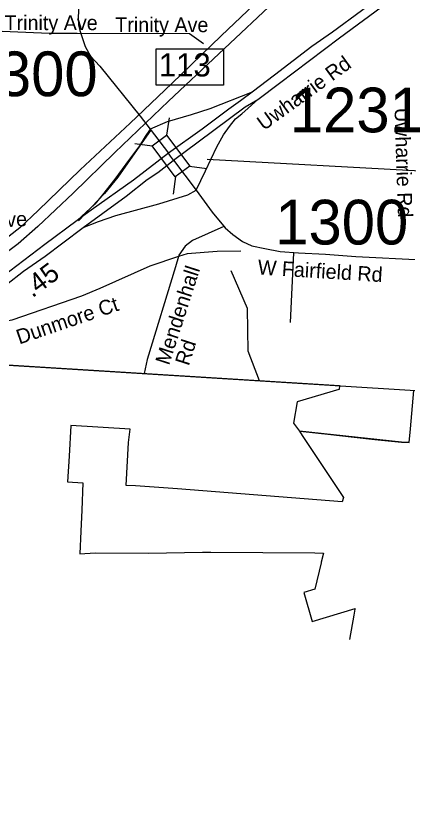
# Model space of a CAD drawing. Extents: x 1662474 to 1856135, y 779280 to 917889.
# Drawn here: x 1698825 to 1701349, y 788215 to 793367 of the extents above; entities that cross this region are included whole.
import ezdxf

# ---------------------------------------------------------------- set-up
doc = ezdxf.new("R2010")
doc.units = 0
for name, color, linetype in [('Cogo Default Point CELL', 7, 'Continuous'), ('Exist Boundary Political City Limit New', 7, 'Continuous'), ('Exist Boundary Political CountyLine', 7, 'Continuous'), ('Exist Hydrographic Misc Water Feature', 7, 'Continuous'), ('Exist Road Non-System Type 51', 7, 'Continuous'), ('Exist Road Non-System Type 51 Label', 7, 'Continuous'), ('Exist Road Primary Interstate Divided Center Attributed', 7, 'Continuous'), ('Exist Road Primary Interstate Interchange CELL', 7, 'Continuous'), ('Exist Road Primary Interstate Mileage Hundredths English Label', 7, 'Continuous'), ('Exist Road Primary Interstate Ramp 1 Lane Attributed', 7, 'Continuous'), ('Exist Road Secondary Structure Standard Bridge CELL', 7, 'Continuous'), ('Exist Road Secondary Structure Standard Bridge Number Label', 7, 'Continuous'), ('Exist Road Secondary Type 51 Attributed', 7, 'Continuous'), ('Exist Road Secondary Type 51 Label', 7, 'Continuous'), ('Exist Utilities Electrical Transmission Line', 7, 'Continuous'), ('Map Preparation Boundary City Limit Buffer Line', 7, 'Continuous')]:
    doc.layers.add(name, color=color, linetype=linetype)

msp = doc.modelspace()

# ---------------------------------------------------------------- linework, layer by layer
at = {"layer": 'Exist Boundary Political City Limit New'}
for points in [[(1697460, 791201.2), (1700908.6, 790986.9), (1700905.6, 790961.5), (1700903.5, 790961.6), (1700635.9, 790882.4), (1700612.5, 790743.9), (1700651, 790693.2)], [(1700651, 790693.2), (1700654.2, 790692.9), (1700851.9, 790671.3), (1700889, 790667.2), (1701135.4, 790640.3), (1701307.2, 790621.5), (1701357.1, 790621.1), (1701364.8, 790709), (1701386.2, 790956.2)], [(1700651, 790693.2), (1700667.5, 790664.8), (1700839, 790408.1), (1700933.9, 790266.2), (1700924.8, 790237.8), (1699865.9, 790321.2), (1699594.6, 790341.2), (1699534.5, 790342.4), (1699548.9, 790619.4), (1699559.1, 790706.2), (1699179, 790729.8), (1699167.1, 790533), (1699157, 790366.8), (1699255.8, 790361.4), (1699247.9, 790184.5), (1699242, 790050.2), (1699235.4, 789903.4), (1699334, 789909.8), (1699677.1, 789908.6), (1700027, 789914.1), (1700080, 789913.3)], [(1701357.1, 790621.1), (1701307.2, 790621.5), (1700651, 790693.2)], [(1700080, 789913.3), (1700749.8, 789909), (1700804.6, 789908.6), (1700790.9, 789850.1), (1700790, 789846.1), (1700750.2, 789675.8), (1700678.6, 789654.9), (1700733, 789468.4)], [(1700733, 789468.4), (1701008.9, 789550.2), (1701008.1, 789546.7)], [(1701008.1, 789546.7), (1701000.6, 789508.2), (1700973.5, 789351.9)]]:
    msp.add_lwpolyline(points, dxfattribs=at)
at = {"layer": 'Exist Boundary Political CountyLine'}
msp.add_lwpolyline([(1690037.5, 791664.5), (1701364.2, 790957.5), (1714716, 790252.3), (1740499.2, 788706.5), (1750629.1, 788065.3), (1759370.2, 787540.1), (1762189.4, 787333), (1768414.3, 786933.6), (1776472.8, 786425.7), (1794607.1, 785397.2), (1814974.6, 784258.7), (1839558.3, 782880.6)], dxfattribs=at)
at = {"layer": 'Exist Hydrographic Misc Water Feature'}
msp.add_lwpolyline([(1700393.7, 791017.7), (1700320.9, 791207.9), (1700314.9, 791483.8), (1700209.9, 791725.5)], dxfattribs=at)
at = {"layer": 'Exist Road Non-System Type 51'}
msp.add_line((1700612.6, 791841.4), (1700590.8, 791393.2), dxfattribs=at)
for points in [[(1699219.6, 793254.2), (1699037.8, 793254.9), (1698582.4, 793273.1)], [(1700031.8, 793188.5), (1699941.4, 793251.8), (1699219.6, 793254.2)], [(1699691.1, 792629), (1699479.8, 792329), (1699394.5, 792224), (1699227.2, 792048.9)], [(1700162.9, 792011.9), (1699962.1, 791922.4), (1699914.9, 791885.2), (1699872.6, 791826.1), (1699870.6, 791817.9)], [(1700272.9, 791852.1), (1700120.1, 791850.5), (1699926.5, 791835.9), (1699870.6, 791817.9)], [(1699870.6, 791817.9), (1699685.9, 791757.1), (1699364, 791612.7), (1699246.4, 791563.7), (1698797.4, 791408.2), (1698727.9, 791393), (1698640.9, 791390.7)], [(1699870.6, 791817.9), (1699852.5, 791750.8), (1699669.8, 791154.8), (1699650.2, 791064.5)]]:
    msp.add_lwpolyline(points, dxfattribs=at)
at = {"layer": 'Exist Road Primary Interstate Divided Center Attributed'}
for points in [[(1700381.7, 792830.1), (1700522.6, 792935.7), (1700907.4, 793226.8), (1701330.4, 793540.5), (1701557.2, 793709.6), (1701883.2, 793948.4), (1702037, 794061.4), (1702197.8, 794175), (1702495.5, 794366.2), (1702639.7, 794446.7), (1702844.8, 794557.1), (1703184.9, 794739)], [(1702853.3, 794630.4), (1702750.9, 794569.7), (1702479, 794418), (1702226.1, 794261.6), (1702015.2, 794111.1), (1701830, 793976.6), (1701479.5, 793719.9), (1701237.6, 793540), (1700863.6, 793263), (1700730.9, 793171.6), (1700489.1, 792985.6), (1700346.4, 792876.8)], [(1700346.4, 792876.8), (1700271.1, 792821.7), (1700195.9, 792767.5), (1700023.5, 792639.4), (1699807.1, 792483)], [(1699839.4, 792438.1), (1699997.8, 792556.3), (1700301.3, 792782), (1700381.7, 792830.1)], [(1699807.1, 792483), (1699580.7, 792310.6), (1699308.8, 792117.5), (1699260.9, 792081.8), (1699219.1, 792051.2)], [(1699257.1, 792004.9), (1699383.9, 792098.1), (1699534.1, 792207), (1699670.2, 792314.5), (1699737.4, 792360.2), (1699815.2, 792419.3), (1699839.4, 792438.1)], [(1699219.1, 792051.2), (1699010.4, 791896.5), (1698691.7, 791656), (1698432.9, 791473.5), (1698320.2, 791401), (1698179.9, 791324.7), (1697969.6, 791230.9), (1697860.8, 791176.2)], [(1697980.4, 791168.7), (1698186.5, 791266.8), (1698330.4, 791342.6), (1698444.4, 791410), (1698554.4, 791485.8), (1698763, 791637), (1698872.7, 791723.4), (1699013.4, 791821.6), (1699127.4, 791907.4), (1699257.1, 792004.9)]]:
    msp.add_lwpolyline(points, dxfattribs=at)
at = {"layer": 'Exist Road Primary Interstate Interchange CELL'}
msp.add_lwpolyline([(1699727.1, 793156.2), (1700162, 793156.2), (1700162, 792923), (1699727.1, 792923)], close=True, dxfattribs=at)
at = {"layer": 'Exist Road Primary Interstate Ramp 1 Lane Attributed'}
for points in [[(1700346.4, 792876.8), (1700073, 792768.6), (1699952.2, 792731), (1699799.1, 792685.3), (1699689, 792639.6)], [(1699984.4, 792244.7), (1700046.2, 792370.9), (1700118.7, 792524.1), (1700161.6, 792602), (1700199.2, 792655.7), (1700239.5, 792704.1), (1700279.8, 792736.3), (1700381.7, 792830.1)], [(1699689, 792639.6), (1699656.8, 792591.2), (1699619.2, 792532.1), (1699554.8, 792446.2), (1699460.8, 792317.2), (1699382.9, 792215.1), (1699331.9, 792156), (1699219.1, 792051.2)], [(1699257.1, 792004.9), (1699357, 792044.4), (1699467.2, 792082.1), (1699745.4, 792158.7), (1699930.7, 792215.1), (1699984.4, 792244.7)]]:
    msp.add_lwpolyline(points, dxfattribs=at)
at = {"layer": 'Exist Road Secondary Structure Standard Bridge CELL'}
for p, q in [((1699811.4, 792711.5), (1699795.1, 792599.5)), ((1699590.3, 792546.5), (1699702.3, 792530.3)), ((1699942.9, 792400.5), (1700054.9, 792384.3)), ((1699852.2, 792332.9), (1699836, 792220.8))]:
    msp.add_line(p, q, dxfattribs=at)
msp.add_lwpolyline([(1699795.1, 792599.5), (1699943.4, 792400.9), (1699850.6, 792331.6), (1699702.3, 792530.3)], close=True, dxfattribs=at)
at = {"layer": 'Exist Road Secondary Structure Standard Bridge Number Label'}
msp.add_line((1700055.8, 792446.3), (1702450.8, 792314), dxfattribs=at)
at = {"layer": 'Exist Road Secondary Type 51 Attributed'}
for points in [[(1699351.2, 795502.4), (1699340.2, 795308.1), (1699335.2, 795150.8), (1699320.6, 794867.8), (1699279.8, 794298.9), (1699262.2, 793940.1), (1699238.9, 793630.9), (1699224.3, 793356.7), (1699227.2, 793310), (1699236, 793275), (1699270.1, 793171.6), (1699305.1, 793109.8), (1699364.1, 793045.3), (1699624.6, 792722.9), (1699689, 792639.6)], [(1699689, 792639.6), (1699807.1, 792483)], [(1699839.4, 792438.1), (1699820.6, 792465), (1699807.1, 792483)], [(1699839.4, 792438.1), (1699984.4, 792244.7)], [(1699984.4, 792244.7), (1700089.1, 792105), (1700172.4, 792002.9), (1700220.7, 791959.9), (1700282.5, 791914.2), (1700344.2, 791887.3), (1700428.4, 791869.5), (1700526.3, 791850.4), (1700644.4, 791841.4), (1700817.1, 791832.4), (1701014.5, 791819), (1701441.7, 791795.9)]]:
    msp.add_lwpolyline(points, dxfattribs=at)
at = {"layer": 'Exist Utilities Electrical Transmission Line'}
for points in [[(1704176.7, 796741.9), (1703861.4, 796548), (1703690.7, 796431), (1703099.6, 795902.8), (1701742.3, 794638.8), (1701249.7, 794222.9), (1701018.9, 794076.3), (1700799.5, 793859.5), (1700485.9, 793563.3), (1700145.8, 793239.3), (1699828.1, 792932.9), (1699560.7, 792676.4), (1699238.8, 792376.4), (1698967.3, 792115.7), (1698848.5, 792002.6), (1698780.1, 791948.8), (1698452.8, 791705), (1698238, 791554.1), (1697906.8, 791173.4)], [(1704303, 796746.1), (1703891.2, 796491.9), (1703732.7, 796382.9), (1703603.9, 796265.3), (1703350.3, 796026.9), (1703004.5, 795712.9), (1702646.5, 795380.8), (1702288.8, 795045.1), (1701898.4, 794681.1), (1701550.5, 794361.3), (1701329.2, 794162.6), (1701070.3, 794003.7), (1700847.2, 793799.2), (1700523.3, 793495.2), (1700131.3, 793123.4), (1699807.4, 792819.1), (1699461.3, 792489.1), (1699192.1, 792226.7), (1698964.9, 792011.7), (1698837.9, 791900.7), (1698506.5, 791650.4), (1698309.9, 791503.8), (1698006.2, 791167.8)]]:
    msp.add_lwpolyline(points, dxfattribs=at)
at = {"layer": 'Map Preparation Boundary City Limit Buffer Line'}
for points in [[(1697460, 791201.2), (1700908.6, 790986.9), (1700905.6, 790961.5), (1700903.5, 790961.6), (1700635.9, 790882.4), (1700612.5, 790743.9), (1700651, 790693.2)], [(1700651, 790693.2), (1700654.2, 790692.9), (1700851.9, 790671.3), (1700889, 790667.2), (1701135.4, 790640.3), (1701307.2, 790621.5), (1701357.1, 790621.1), (1701364.8, 790709), (1701386.2, 790956.2)], [(1700651, 790693.2), (1700667.5, 790664.8), (1700839, 790408.1), (1700933.9, 790266.2), (1700924.8, 790237.8), (1699865.9, 790321.2), (1699594.6, 790341.2), (1699534.5, 790342.4), (1699548.9, 790619.4), (1699559.1, 790706.2), (1699179, 790729.8), (1699167.1, 790533), (1699157, 790366.8), (1699255.8, 790361.4), (1699247.9, 790184.5), (1699242, 790050.2), (1699235.4, 789903.4), (1699334, 789909.8), (1699677.1, 789908.6), (1700027, 789914.1), (1700080, 789913.3)], [(1701357.1, 790621.1), (1701307.2, 790621.5), (1700651, 790693.2)], [(1700080, 789913.3), (1700749.8, 789909), (1700804.6, 789908.6), (1700790.9, 789850.1), (1700790, 789846.1), (1700750.2, 789675.8), (1700678.6, 789654.9), (1700733, 789468.4)], [(1700733, 789468.4), (1701008.9, 789550.2), (1701008.1, 789546.7)], [(1701008.1, 789546.7), (1701000.6, 789508.2), (1700973.5, 789351.9)]]:
    msp.add_lwpolyline(points, dxfattribs=at)

# ---------------------------------------------------------------- texts
at = {"layer": 'Cogo Default Point CELL'}
for s, p in [('1300', (1698494, 792851)), ('1231', (1700588.5, 792618.1)), ('1300', (1700494.3, 791895.7))]:
    msp.add_text(s, height=288, dxfattribs=at).set_placement(p)
at = {"layer": 'Exist Road Non-System Type 51 Label'}
for s, rotation, p in [('Trinity Ave', 359.9919, (1698751, 793276.5)), ('Uwharrie Rd', 271.8199, (1701262.3, 792774.2)), ('Rowan Ave', 2.7063, (1698248.8, 791983.6)), ('Mendenhall', 72.1443, (1699810.4, 791113.6)), ('Dunmore Ct', 18.8335, (1698846.1, 791251.3)), (' Rd', 72.1443, (1699926.5, 791076.2))]:
    msp.add_text(s, height=95, rotation=rotation, dxfattribs=at).set_placement(p)
msp.add_text('Trinity Ave', height=95, dxfattribs=at).set_placement((1699463.8, 793263.4))
at = {"layer": 'Exist Road Primary Interstate Interchange CELL'}
msp.add_text('113', height=150, dxfattribs=at).set_placement((1699744.6, 792977.9))
at = {"layer": 'Exist Road Primary Interstate Mileage Hundredths English Label'}
msp.add_text('.45', height=125, rotation=37.0426, dxfattribs=at).set_placement((1698929.9, 791548.8))
at = {"layer": 'Exist Road Secondary Type 51 Label'}
for s, rotation, p in [('Uwharrie Rd', 35.9654, (1700421, 792625.9)), ('W Fairfield Rd', 356.475, (1700379.8, 791702.9))]:
    msp.add_text(s, height=95, rotation=rotation, dxfattribs=at).set_placement(p)

doc.saveas('drawing.dxf')
